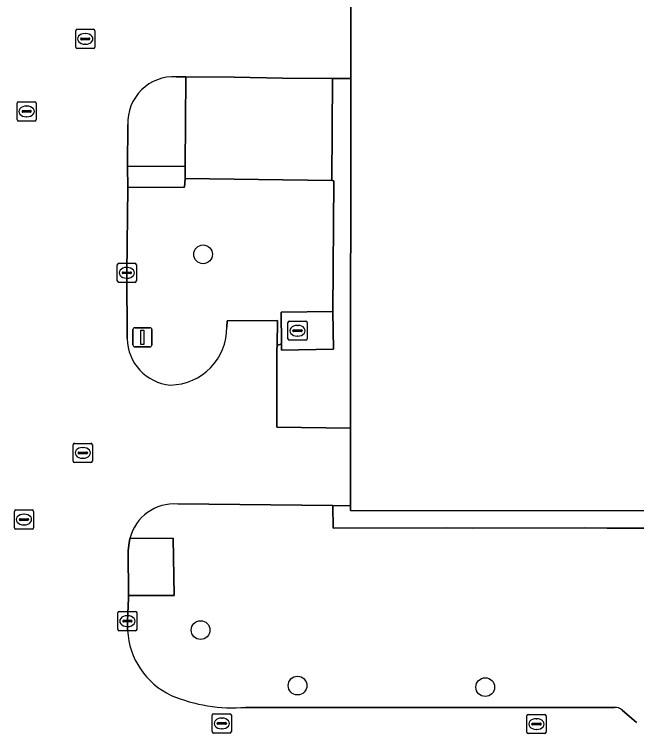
# Model space of a CAD drawing. Extents: x 161477 to 163040, y 383680 to 384871.
# Drawn here: x 162434.23 to 162466.71, y 384192.14 to 384229.7 of the extents above; entities that cross this region are included whole.
import ezdxf

# ---------------------------------------------------------------- set-up
doc = ezdxf.new("R2010")
doc.units = 0
for name, color, linetype in [('IMGEO_Boom', 7, 'Continuous'), ('IMGEO_Groenvoorziening', 7, 'Continuous'), ('IMGEO_Kolk', 7, 'Continuous'), ('IMGEO_Lichtmast', 7, 'Continuous'), ('IMGEO_Pand', 7, 'Continuous'), ('IMGEO_Parkeervlak_open', 7, 'Continuous'), ('IMGEO_Rijbaan_lokaal_open', 7, 'Continuous'), ('IMGEO_Rioolput', 7, 'Continuous'), ('IMGEO_Terreindeel_onvherhard', 7, 'Continuous'), ('IMGEO_Voetpad_gesloten', 7, 'Continuous'), ('IMGEO_Voetpad_open', 7, 'Continuous')]:
    doc.layers.add(name, color=color, linetype=linetype)

msp = doc.modelspace()

# ---------------------------------------------------------------- linework, layer by layer
at = {"layer": 'IMGEO_Boom'}
for centre in [(162444.08, 384217.17), (162443.95, 384197.55), (162449.01, 384194.65), (162458.81, 384194.57)]:
    msp.add_circle(centre, 0.489, dxfattribs=at)
at = {"layer": 'IMGEO_Groenvoorziening'}
for points in [[(162440.152, 384223.944), (162440.142, 384221.752), (162443.149, 384221.767), (162443.175, 384226.438)], [(162443.175, 384226.438), (162442.677, 384226.44)], [(162450.908, 384221.015), (162450.803, 384221.019), (162443.145, 384221.127), (162443.112, 384220.673), (162440.148, 384220.666), (162440.099, 384216.204), (162440.114, 384212.767)], [(162445.318, 384213.373), (162445.333, 384213.699), (162447.963, 384213.706), (162447.939, 384212.41), (162448.176, 384212.502), (162448.149, 384214.148), (162450.859, 384214.192), (162450.908, 384221.015)], [(162476.143, 384202.855), (162473.583, 384202.873), (162466.55, 384202.869), (162465.179, 384202.879), (162463.979, 384202.889), (162458.143, 384202.87), (162456.775, 384202.886), (162450.87, 384202.869), (162450.855, 384204.054), (162442.759, 384204.133)], [(162440.254, 384202.335), (162442.526, 384202.353), (162442.575, 384199.362), (162440.184, 384199.362), (162440.185, 384199.213), (162440.13, 384198.016), (162440.137, 384197.534)], [(162446.295, 384193.514), (162464.884, 384193.514), (162465.55, 384193.514)], [(162465.956, 384193.372), (162466.711, 384192.725)]]:
    msp.add_lwpolyline(points, dxfattribs=at)
for centre, radius, start, end in [((162442.548, 384224.046), 2.398, 86.9072, 182.4309), ((162442.331, 384213.333), 2.988, 270.8723, 0.7594), ((162442.588, 384212.811), 2.474, 181.0264, 265.0845), ((162442.581, 384201.737), 2.402, 85.7431, 165.5957), ((162444.124, 384197.747), 3.993, 183.064, 244.6581), ((162445.647, 384201.846), 8.357, 247.2501, 274.4484), ((162465.598, 384192.999), 0.517, 46.1301, 95.3149)]:
    msp.add_arc(centre, radius, start, end, dxfattribs=at)
at = {"layer": 'IMGEO_Kolk'}
for p, q in [((162439.598, 384215.777), (162439.598, 384216.629)), ((162439.673, 384216.703), (162440.525, 384216.703)), ((162440.599, 384216.629), (162440.599, 384215.777)), ((162439.857, 384216.197), (162439.857, 384216.209)), ((162439.9, 384216.246), (162440.298, 384216.246)), ((162440.086, 384216.483), (162440.111, 384216.483)), ((162440.341, 384216.209), (162440.341, 384216.197)), ((162440.295, 384216.16), (162439.897, 384216.16)), ((162440.109, 384215.923), (162440.084, 384215.923)), ((162440.525, 384215.703), (162439.673, 384215.703)), ((162439.704, 384198.515), (162440.556, 384198.515)), ((162439.629, 384197.589), (162439.629, 384198.441)), ((162440.117, 384198.295), (162440.142, 384198.295)), ((162440.63, 384198.441), (162440.63, 384197.589)), ((162439.888, 384198.009), (162439.888, 384198.021)), ((162440.326, 384197.972), (162439.928, 384197.972)), ((162439.931, 384198.058), (162440.329, 384198.058)), ((162440.372, 384198.021), (162440.372, 384198.009)), ((162440.556, 384197.515), (162439.704, 384197.515)), ((162440.14, 384197.735), (162440.115, 384197.735)), ((162444.557, 384192.248), (162444.557, 384193.1)), ((162444.632, 384193.174), (162445.484, 384193.174)), ((162445.045, 384192.954), (162445.07, 384192.954)), ((162445.558, 384193.1), (162445.558, 384192.248)), ((162460.982, 384192.217), (162460.982, 384193.069)), ((162461.057, 384193.143), (162461.909, 384193.143)), ((162461.47, 384192.923), (162461.495, 384192.923)), ((162461.983, 384193.069), (162461.983, 384192.217)), ((162444.816, 384192.668), (162444.816, 384192.68)), ((162445.254, 384192.631), (162444.856, 384192.631)), ((162444.859, 384192.717), (162445.257, 384192.717)), ((162445.3, 384192.68), (162445.3, 384192.668)), ((162461.241, 384192.637), (162461.241, 384192.649)), ((162461.679, 384192.6), (162461.281, 384192.6)), ((162461.284, 384192.686), (162461.682, 384192.686)), ((162461.725, 384192.649), (162461.725, 384192.637)), ((162445.484, 384192.174), (162444.632, 384192.174)), ((162445.068, 384192.394), (162445.043, 384192.394)), ((162461.909, 384192.143), (162461.057, 384192.143)), ((162461.493, 384192.363), (162461.468, 384192.363))]:
    msp.add_line(p, q, dxfattribs=at)
for points in [[(162439.598, 384215.777), (162439.598, 384216.629)], [(162439.673, 384216.703), (162440.525, 384216.703)], [(162440.599, 384216.629), (162440.599, 384215.777)], [(162440.525, 384215.703), (162439.673, 384215.703)], [(162439.704, 384198.515), (162440.556, 384198.515)], [(162439.629, 384197.589), (162439.629, 384198.441)], [(162440.63, 384198.441), (162440.63, 384197.589)], [(162440.556, 384197.515), (162439.704, 384197.515)], [(162444.557, 384192.248), (162444.557, 384193.1)], [(162444.632, 384193.174), (162445.484, 384193.174)], [(162445.558, 384193.1), (162445.558, 384192.248)], [(162460.982, 384192.217), (162460.982, 384193.069)], [(162461.057, 384193.143), (162461.909, 384193.143)], [(162461.983, 384193.069), (162461.983, 384192.217)], [(162445.484, 384192.174), (162444.632, 384192.174)], [(162461.909, 384192.143), (162461.057, 384192.143)]]:
    msp.add_lwpolyline(points, dxfattribs=at)
for centre, radius, start, end in [((162439.675, 384216.627), 0.0765, 91.552, 178.448), ((162439.675, 384216.627), 0.0765, 91.552, 178.448), ((162440.523, 384216.627), 0.0765, 1.552, 88.448), ((162440.523, 384216.627), 0.0765, 1.552, 88.448), ((162439.897, 384216.206), 0.0403, 85.8775, 175.7526), ((162439.894, 384216.196), 0.0366, 178.938, 274.7102), ((162440.298, 384216.203), 0.043, 264.8664, 352.4533), ((162440.302, 384216.208), 0.0386, 1.7309, 96.639), ((162439.675, 384215.779), 0.0765, 181.552, 268.448), ((162439.675, 384215.779), 0.0765, 181.552, 268.448), ((162440.523, 384215.779), 0.0765, 271.552, 358.448), ((162440.523, 384215.779), 0.0765, 271.552, 358.448), ((162439.706, 384198.439), 0.0765, 91.552, 178.448), ((162439.706, 384198.439), 0.0765, 91.552, 178.448), ((162440.554, 384198.439), 0.0765, 1.552, 88.448), ((162440.554, 384198.439), 0.0765, 1.552, 88.448), ((162439.928, 384198.018), 0.0403, 85.8775, 175.7526), ((162439.925, 384198.008), 0.0366, 178.938, 274.7102), ((162440.329, 384198.015), 0.043, 264.8664, 352.4533), ((162440.333, 384198.02), 0.0386, 1.7309, 96.639), ((162439.706, 384197.591), 0.0765, 181.552, 268.448), ((162439.706, 384197.591), 0.0765, 181.552, 268.448), ((162440.554, 384197.591), 0.0765, 271.552, 358.448), ((162440.554, 384197.591), 0.0765, 271.552, 358.448), ((162444.634, 384193.098), 0.0765, 91.552, 178.448), ((162444.634, 384193.098), 0.0765, 91.552, 178.448), ((162445.482, 384193.098), 0.0765, 1.552, 88.448), ((162445.482, 384193.098), 0.0765, 1.552, 88.448), ((162461.059, 384193.067), 0.0765, 91.552, 178.448), ((162461.059, 384193.067), 0.0765, 91.552, 178.448), ((162461.907, 384193.067), 0.0765, 1.552, 88.448), ((162461.907, 384193.067), 0.0765, 1.552, 88.448), ((162444.856, 384192.677), 0.0403, 85.8775, 175.7526), ((162444.853, 384192.667), 0.0366, 178.938, 274.7102), ((162445.257, 384192.674), 0.043, 264.8664, 352.4533), ((162445.261, 384192.679), 0.0386, 1.7309, 96.639), ((162461.281, 384192.646), 0.0403, 85.8775, 175.7526), ((162461.278, 384192.636), 0.0366, 178.938, 274.7102), ((162461.682, 384192.643), 0.043, 264.8664, 352.4533), ((162461.686, 384192.648), 0.0386, 1.7309, 96.639), ((162444.634, 384192.25), 0.0765, 181.552, 268.448), ((162444.634, 384192.25), 0.0765, 181.552, 268.448), ((162445.482, 384192.25), 0.0765, 271.552, 358.448), ((162445.482, 384192.25), 0.0765, 271.552, 358.448), ((162461.059, 384192.219), 0.0765, 181.552, 268.448), ((162461.059, 384192.219), 0.0765, 181.552, 268.448), ((162461.907, 384192.219), 0.0765, 271.552, 358.448), ((162461.907, 384192.219), 0.0765, 271.552, 358.448)]:
    msp.add_arc(centre, radius, start, end, dxfattribs=at)
for centre, major_axis, ratio, start_param, end_param in [((162440.085, 384216.203), (-0.387, 0.002), 0.722429, 4.712389, 7.853982), ((162440.11, 384216.203), (-0.39, 0.002), 0.717154, 1.570796, 4.712389), ((162440.116, 384198.015), (-0.387, 0.002), 0.722429, 4.712389, 7.853982), ((162440.141, 384198.015), (-0.39, 0.002), 0.717154, 1.570796, 4.712389), ((162445.044, 384192.674), (-0.387, 0.002), 0.722429, 4.712389, 7.853982), ((162445.069, 384192.674), (-0.39, 0.002), 0.717154, 1.570796, 4.712389), ((162461.469, 384192.643), (-0.387, 0.002), 0.722429, 4.712389, 7.853982), ((162461.494, 384192.643), (-0.39, 0.002), 0.717154, 1.570796, 4.712389)]:
    msp.add_ellipse(centre, major_axis=major_axis, ratio=ratio, start_param=start_param, end_param=end_param, dxfattribs=at)
at = {"layer": 'IMGEO_Lichtmast'}
for p, q in [((162440.415, 384212.44), (162440.415, 384213.24)), ((162440.415, 384213.24), (162440.415, 384212.44)), ((162440.515, 384213.34), (162441.305, 384213.34)), ((162441.305, 384213.34), (162440.515, 384213.34)), ((162441.405, 384213.24), (162441.405, 384212.44)), ((162441.405, 384212.44), (162441.405, 384213.24)), ((162441.305, 384212.34), (162440.515, 384212.34)), ((162440.515, 384212.34), (162441.305, 384212.34))]:
    msp.add_line(p, q, dxfattribs=at)
msp.add_lwpolyline([(162440.835, 384213.215), (162440.985, 384213.215), (162440.985, 384212.465), (162440.835, 384212.465), (162440.835, 384213.215)], dxfattribs=at)
for centre, start, end in [((162440.515, 384213.24), 90, 180), ((162440.515, 384213.24), 90, 180), ((162441.305, 384213.24), 0, 90), ((162441.305, 384213.24), 360, 90), ((162440.515, 384212.44), 180, 270), ((162440.515, 384212.44), 180, 270), ((162441.305, 384212.44), 270, 0), ((162441.305, 384212.44), 270, 0)]:
    msp.add_arc(centre, 0.1, start, end, dxfattribs=at)
at = {"layer": 'IMGEO_Pand'}
msp.add_lwpolyline([(162451.773, 384204.045), (162451.773, 384203.795), (162491.972, 384203.764), (162491.982, 384226.289), (162491.984, 384232.3), (162491.985, 384234.438), (162451.802, 384234.461), (162451.8, 384232.358), (162451.794, 384226.345), (162451.777, 384208.084)], close=True, dxfattribs=at)
at = {"layer": 'IMGEO_Parkeervlak_open'}
msp.add_lwpolyline([(162450.827, 384226.349), (162448.226, 384226.375), (162445.708, 384226.415), (162443.175, 384226.438), (162443.149, 384221.767), (162443.145, 384221.127), (162450.803, 384221.019)], close=True, dxfattribs=at)
at = {"layer": 'IMGEO_Rijbaan_lokaal_open'}
for points in [[(162442.677, 384226.44), (162443.175, 384226.438), (162445.708, 384226.415), (162448.226, 384226.375), (162450.827, 384226.349), (162451.794, 384226.345), (162451.8, 384232.358), (162451.012, 384232.365), (162451.018, 384235.246), (162451.023, 384236.334), (162449.692, 384236.335), (162443.913, 384236.34)], [(162440.114, 384212.767), (162440.099, 384216.204), (162440.148, 384220.666), (162440.142, 384221.752), (162440.152, 384223.944)], [(162442.759, 384204.133), (162450.855, 384204.054), (162451.773, 384204.045), (162451.777, 384208.084), (162447.923, 384208.138), (162447.935, 384212.188), (162447.939, 384212.41), (162447.963, 384213.706), (162445.333, 384213.699), (162445.318, 384213.373)], [(162440.137, 384197.534), (162440.13, 384198.016), (162440.185, 384199.213), (162440.184, 384199.362), (162440.164, 384201.699), (162440.213, 384202.097), (162440.254, 384202.335)], [(162465.55, 384193.514), (162464.884, 384193.514), (162446.295, 384193.514)], [(162466.711, 384192.725), (162465.956, 384193.372)]]:
    msp.add_lwpolyline(points, dxfattribs=at)
for centre, radius, start, end in [((162442.548, 384224.046), 2.398, 86.9072, 182.4309), ((162442.331, 384213.333), 2.988, 270.8723, 0.7594), ((162442.588, 384212.811), 2.474, 181.0264, 265.0845), ((162442.581, 384201.737), 2.402, 85.7431, 165.5957), ((162444.124, 384197.747), 3.993, 183.064, 244.6581), ((162445.647, 384201.846), 8.357, 247.2501, 274.4484), ((162465.598, 384192.999), 0.517, 46.1301, 95.3149)]:
    msp.add_arc(centre, radius, start, end, dxfattribs=at)
at = {"layer": 'IMGEO_Rioolput'}
for p, q in [((162437.429, 384227.994), (162437.429, 384228.846)), ((162437.504, 384228.92), (162438.356, 384228.92)), ((162437.917, 384228.7), (162437.942, 384228.7)), ((162438.43, 384228.846), (162438.43, 384227.994)), ((162437.688, 384228.414), (162437.688, 384228.426)), ((162438.126, 384228.377), (162437.728, 384228.377)), ((162437.731, 384228.463), (162438.129, 384228.463)), ((162438.172, 384228.426), (162438.172, 384228.414)), ((162438.356, 384227.92), (162437.504, 384227.92)), ((162437.94, 384228.14), (162437.915, 384228.14)), ((162434.369, 384224.204), (162434.369, 384225.056)), ((162434.444, 384225.13), (162435.296, 384225.13)), ((162434.857, 384224.91), (162434.882, 384224.91)), ((162435.37, 384225.056), (162435.37, 384224.204)), ((162434.628, 384224.624), (162434.628, 384224.636)), ((162435.066, 384224.587), (162434.668, 384224.587)), ((162434.671, 384224.673), (162435.069, 384224.673)), ((162435.112, 384224.636), (162435.112, 384224.624)), ((162435.296, 384224.13), (162434.444, 384224.13)), ((162434.88, 384224.35), (162434.855, 384224.35)), ((162448.509, 384212.754), (162448.509, 384213.606)), ((162448.584, 384213.68), (162449.436, 384213.68)), ((162449.51, 384213.606), (162449.51, 384212.754)), ((162448.768, 384213.174), (162448.768, 384213.186)), ((162448.811, 384213.223), (162449.209, 384213.223)), ((162448.997, 384213.46), (162449.022, 384213.46)), ((162449.252, 384213.186), (162449.252, 384213.174)), ((162449.206, 384213.137), (162448.808, 384213.137)), ((162449.02, 384212.9), (162448.995, 384212.9)), ((162449.436, 384212.68), (162448.584, 384212.68)), ((162437.299, 384206.374), (162437.299, 384207.226)), ((162437.374, 384207.3), (162438.226, 384207.3)), ((162438.3, 384207.226), (162438.3, 384206.374)), ((162437.558, 384206.794), (162437.558, 384206.806)), ((162437.601, 384206.843), (162437.999, 384206.843)), ((162437.787, 384207.08), (162437.812, 384207.08)), ((162438.042, 384206.806), (162438.042, 384206.794)), ((162437.996, 384206.757), (162437.598, 384206.757)), ((162437.81, 384206.52), (162437.785, 384206.52)), ((162438.226, 384206.3), (162437.374, 384206.3)), ((162434.304, 384203.82), (162435.156, 384203.82)), ((162434.229, 384202.894), (162434.229, 384203.746)), ((162434.717, 384203.6), (162434.742, 384203.6)), ((162435.23, 384203.746), (162435.23, 384202.894)), ((162434.488, 384203.314), (162434.488, 384203.326)), ((162434.926, 384203.277), (162434.528, 384203.277)), ((162434.531, 384203.363), (162434.929, 384203.363)), ((162434.74, 384203.04), (162434.715, 384203.04)), ((162434.972, 384203.326), (162434.972, 384203.314)), ((162435.156, 384202.82), (162434.304, 384202.82))]:
    msp.add_line(p, q, dxfattribs=at)
for points in [[(162437.429, 384227.994), (162437.429, 384228.846)], [(162437.504, 384228.92), (162438.356, 384228.92)], [(162438.43, 384228.846), (162438.43, 384227.994)], [(162438.356, 384227.92), (162437.504, 384227.92)], [(162434.369, 384224.204), (162434.369, 384225.056)], [(162434.444, 384225.13), (162435.296, 384225.13)], [(162435.37, 384225.056), (162435.37, 384224.204)], [(162435.296, 384224.13), (162434.444, 384224.13)], [(162448.509, 384212.754), (162448.509, 384213.606)], [(162448.584, 384213.68), (162449.436, 384213.68)], [(162449.51, 384213.606), (162449.51, 384212.754)], [(162449.436, 384212.68), (162448.584, 384212.68)], [(162437.299, 384206.374), (162437.299, 384207.226)], [(162437.374, 384207.3), (162438.226, 384207.3)], [(162438.3, 384207.226), (162438.3, 384206.374)], [(162438.226, 384206.3), (162437.374, 384206.3)], [(162434.304, 384203.82), (162435.156, 384203.82)], [(162434.229, 384202.894), (162434.229, 384203.746)], [(162435.23, 384203.746), (162435.23, 384202.894)], [(162435.156, 384202.82), (162434.304, 384202.82)]]:
    msp.add_lwpolyline(points, dxfattribs=at)
for centre, radius, start, end in [((162437.506, 384228.844), 0.0765, 91.552, 178.448), ((162437.506, 384228.844), 0.0765, 91.552, 178.448), ((162438.354, 384228.844), 0.0765, 1.552, 88.448), ((162438.354, 384228.844), 0.0765, 1.552, 88.448), ((162437.728, 384228.423), 0.0403, 85.8775, 175.7526), ((162437.725, 384228.413), 0.0366, 178.938, 274.7102), ((162438.129, 384228.42), 0.043, 264.8664, 352.4533), ((162438.133, 384228.425), 0.0386, 1.7309, 96.639), ((162437.506, 384227.996), 0.0765, 181.552, 268.448), ((162437.506, 384227.996), 0.0765, 181.552, 268.448), ((162438.354, 384227.996), 0.0765, 271.552, 358.448), ((162438.354, 384227.996), 0.0765, 271.552, 358.448), ((162434.446, 384225.054), 0.0765, 91.552, 178.448), ((162434.446, 384225.054), 0.0765, 91.552, 178.448), ((162435.294, 384225.054), 0.0765, 1.552, 88.448), ((162435.294, 384225.054), 0.0765, 1.552, 88.448), ((162434.668, 384224.633), 0.0403, 85.8775, 175.7526), ((162434.665, 384224.623), 0.0366, 178.938, 274.7102), ((162435.069, 384224.63), 0.043, 264.8664, 352.4533), ((162435.073, 384224.635), 0.0386, 1.7309, 96.639), ((162434.446, 384224.206), 0.0765, 181.552, 268.448), ((162434.446, 384224.206), 0.0765, 181.552, 268.448), ((162435.294, 384224.206), 0.0765, 271.552, 358.448), ((162435.294, 384224.206), 0.0765, 271.552, 358.448), ((162448.586, 384213.604), 0.0765, 91.552, 178.448), ((162448.586, 384213.604), 0.0765, 91.552, 178.448), ((162449.434, 384213.604), 0.0765, 1.552, 88.448), ((162449.434, 384213.604), 0.0765, 1.552, 88.448), ((162448.808, 384213.183), 0.0403, 85.8775, 175.7526), ((162448.805, 384213.173), 0.0366, 178.938, 274.7102), ((162449.209, 384213.18), 0.043, 264.8664, 352.4533), ((162449.213, 384213.185), 0.0386, 1.7309, 96.639), ((162448.586, 384212.756), 0.0765, 181.552, 268.448), ((162448.586, 384212.756), 0.0765, 181.552, 268.448), ((162449.434, 384212.756), 0.0765, 271.552, 358.448), ((162449.434, 384212.756), 0.0765, 271.552, 358.448), ((162437.376, 384207.224), 0.0765, 91.552, 178.448), ((162437.376, 384207.224), 0.0765, 91.552, 178.448), ((162438.224, 384207.224), 0.0765, 1.552, 88.448), ((162438.224, 384207.224), 0.0765, 1.552, 88.448), ((162437.598, 384206.803), 0.0403, 85.8775, 175.7526), ((162437.595, 384206.793), 0.0366, 178.938, 274.7102), ((162437.999, 384206.8), 0.043, 264.8664, 352.4533), ((162438.003, 384206.805), 0.0386, 1.7309, 96.639), ((162437.376, 384206.376), 0.0765, 181.552, 268.448), ((162437.376, 384206.376), 0.0765, 181.552, 268.448), ((162438.224, 384206.376), 0.0765, 271.552, 358.448), ((162438.224, 384206.376), 0.0765, 271.552, 358.448), ((162434.306, 384203.744), 0.0765, 91.552, 178.448), ((162434.306, 384203.744), 0.0765, 91.552, 178.448), ((162435.154, 384203.744), 0.0765, 1.552, 88.448), ((162435.154, 384203.744), 0.0765, 1.552, 88.448), ((162434.528, 384203.323), 0.0403, 85.8775, 175.7526), ((162434.525, 384203.313), 0.0366, 178.938, 274.7102), ((162434.929, 384203.32), 0.043, 264.8664, 352.4533), ((162434.933, 384203.325), 0.0386, 1.7309, 96.639), ((162434.306, 384202.896), 0.0765, 181.552, 268.448), ((162434.306, 384202.896), 0.0765, 181.552, 268.448), ((162435.154, 384202.896), 0.0765, 271.552, 358.448), ((162435.154, 384202.896), 0.0765, 271.552, 358.448)]:
    msp.add_arc(centre, radius, start, end, dxfattribs=at)
for centre, major_axis, ratio, start_param, end_param in [((162437.916, 384228.42), (-0.387, 0.002), 0.722429, 4.712389, 7.853982), ((162437.941, 384228.42), (-0.39, 0.002), 0.717154, 1.570796, 4.712389), ((162434.856, 384224.63), (-0.387, 0.002), 0.722429, 4.712389, 7.853982), ((162434.881, 384224.63), (-0.39, 0.002), 0.717154, 1.570796, 4.712389), ((162448.996, 384213.18), (-0.387, 0.002), 0.722429, 4.712389, 7.853982), ((162449.021, 384213.18), (-0.39, 0.002), 0.717154, 1.570796, 4.712389), ((162437.786, 384206.8), (-0.387, 0.002), 0.722429, 4.712389, 7.853982), ((162437.811, 384206.8), (-0.39, 0.002), 0.717154, 1.570796, 4.712389), ((162434.716, 384203.32), (-0.387, 0.002), 0.722429, 4.712389, 7.853982), ((162434.741, 384203.32), (-0.39, 0.002), 0.717154, 1.570796, 4.712389)]:
    msp.add_ellipse(centre, major_axis=major_axis, ratio=ratio, start_param=start_param, end_param=end_param, dxfattribs=at)
at = {"layer": 'IMGEO_Terreindeel_onvherhard'}
msp.add_lwpolyline([(162492.84, 384203.365), (162492.852, 384208.794), (162492.843, 384210.19), (162492.866, 384226.29), (162491.982, 384226.289), (162491.972, 384203.764), (162451.773, 384203.795), (162451.773, 384204.045), (162450.855, 384204.054), (162450.87, 384202.869), (162456.775, 384202.886), (162458.143, 384202.87), (162463.979, 384202.889), (162465.179, 384202.879), (162466.55, 384202.869), (162473.583, 384202.873), (162476.143, 384202.855), (162479.61, 384202.857), (162482.167, 384202.869), (162485.598, 384202.861), (162488.186, 384202.838), (162492.839, 384202.849)], close=True, dxfattribs=at)
at = {"layer": 'IMGEO_Voetpad_gesloten'}
msp.add_lwpolyline([(162450.859, 384214.192), (162448.149, 384214.148), (162448.176, 384212.502), (162448.181, 384212.166), (162450.891, 384212.21)], close=True, dxfattribs=at)
at = {"layer": 'IMGEO_Voetpad_open'}
for points in [[(162451.794, 384226.345), (162450.827, 384226.349), (162450.803, 384221.019), (162450.908, 384221.015), (162450.859, 384214.192), (162450.891, 384212.21), (162448.181, 384212.166), (162448.176, 384212.502), (162447.939, 384212.41), (162447.935, 384212.188), (162447.923, 384208.138), (162451.777, 384208.084)], [(162443.145, 384221.127), (162443.149, 384221.767), (162440.142, 384221.752), (162440.148, 384220.666), (162443.112, 384220.673)], [(162442.526, 384202.353), (162440.254, 384202.335), (162440.213, 384202.097), (162440.164, 384201.699), (162440.184, 384199.362), (162442.575, 384199.362)]]:
    msp.add_lwpolyline(points, close=True, dxfattribs=at)

doc.saveas('drawing.dxf')
